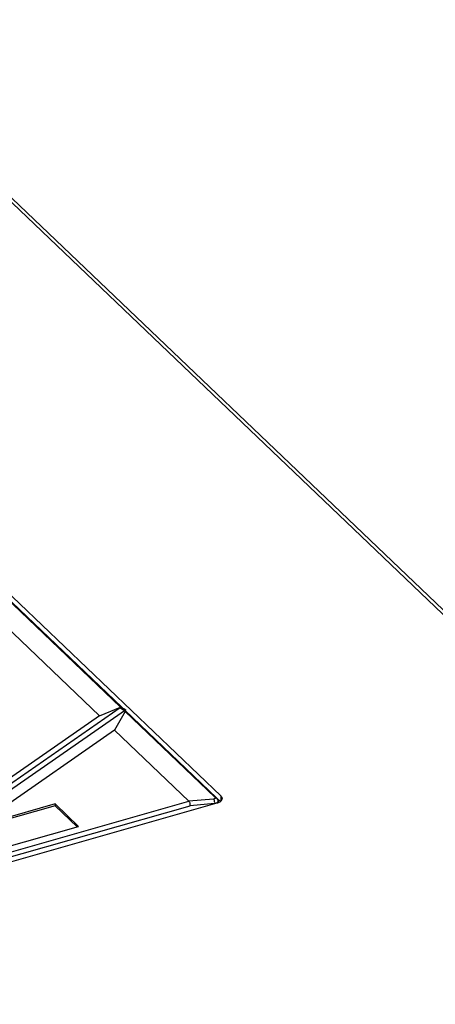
# Model space of a CAD drawing. Header units: millimetres. Extents: x 1117 to 38156, y -1945 to 7303.
# Tile 300 of 656: x 9715 to 9775, y 1395 to 1537. Entities that reach past the tile are written whole.
import ezdxf

# ---------------------------------------------------------------- set-up
doc = ezdxf.new("R2010")
doc.units = ezdxf.units.MM

msp = doc.modelspace()

# ---------------------------------------------------------------- linework, layer by layer
at = {"color": 7, "linetype": 'Continuous'}
for p, q in [((9685.667, 1537.271), (9986.241, 1250.595)), ((9686.48, 1537.12), (9987.054, 1250.444)), ((9661.542, 1503.237), (9743.76, 1424.821)), ((9726.185, 1436.417), (9705.64, 1456.012)), ((9709.632, 1456.37), (9729.224, 1437.684)), ((9709.886, 1456.291), (9729.422, 1437.658)), ((9726.185, 1436.417), (9708.801, 1424.347)), ((9729.194, 1437.588), (9708.848, 1423.461)), ((9729.957, 1437.237), (9709.521, 1423.048)), ((9726.185, 1436.417), (9729.224, 1437.684)), ((9729.894, 1437.045), (9728.368, 1434.334)), ((9729.514, 1437.545), (9729.427, 1437.607)), ((9729.468, 1437.591), (9729.52, 1437.541)), ((9729.687, 1437.436), (9729.514, 1437.545)), ((9729.848, 1437.354), (9729.687, 1437.436)), ((9729.848, 1437.354), (9729.925, 1437.321)), ((9729.894, 1437.045), (9742.905, 1424.635)), ((9743.159, 1424.556), (9729.902, 1437.199)), ((9729.925, 1437.321), (9729.979, 1437.298)), ((9728.368, 1434.334), (9711.554, 1422.66)), ((9739.149, 1424.052), (9728.368, 1434.334)), ((9743.183, 1423.751), (9684.707, 1407.138)), ((9687.655, 1409.424), (9739.149, 1424.052)), ((9719.74, 1423.657), (9698.794, 1417.706)), ((9719.74, 1423.657), (9719.737, 1423.402)), ((9723.156, 1420.399), (9719.74, 1423.657)), ((9742.712, 1424.364), (9739.149, 1424.052)), ((9742.864, 1423.698), (9739.343, 1423.39)), ((9742.864, 1423.66), (9742.864, 1423.698)), ((9743.241, 1424.454), (9743.707, 1424.01)), ((9743.38, 1423.821), (9743.377, 1424.084)), ((9743.76, 1424.821), (9743.749, 1424.044)), ((9687.936, 1408.786), (9739.343, 1423.39)), ((9719.737, 1423.402), (9698.999, 1417.511)), ((9722.947, 1420.34), (9719.737, 1423.402)), ((9702.209, 1414.449), (9723.156, 1420.399))]:
    msp.add_line(p, q, dxfattribs=at)
msp.add_lwpolyline([(9743.377, 1424.084), (9743.375, 1424.122), (9743.327, 1424.318), (9743.212, 1424.5), (9743.159, 1424.556)], dxfattribs=at)
for centre, radius, start, end in [((9729.335, 1437.483), 0.155, 53.2997, 63.659), ((9729.172, 1437.438), 0.334, 27.43304, 28.8241), ((9729.189, 1437.447), 0.315, 24.31339, 27.44616), ((9730.382, 1439.006), 1.836, 244.07267, 246.38152), ((9730.1, 1438.28), 1.056, 252.0582, 253.98487), ((9730.073, 1438.184), 0.957, 253.98258, 256.13326)]:
    msp.add_arc(centre, radius, start, end, dxfattribs=at)
msp.add_ellipse((9729.038, 1437.333), major_axis=(0.866, -0.264), ratio=0.3595942, start_param=-0.0789066, end_param=0.3406617, dxfattribs=at)
for points, knots in [([(9729.194, 1437.588), (9729.226, 1437.61), (9729.294, 1437.645), (9729.373, 1437.637), (9729.403, 1437.622)], [0, 0, 0, 0, 0.5418881, 1, 1, 1, 1]), ([(9729.194, 1437.588), (9729.223, 1437.567), (9729.347, 1437.482), (9729.477, 1437.405), (9729.579, 1437.355)], [0, 0, 0, 0, 0.2403459, 1, 1, 1, 1]), ([(9729.224, 1437.684), (9729.248, 1437.694), (9729.297, 1437.707), (9729.348, 1437.7), (9729.37, 1437.692)], [0, 0, 0, 0, 0.5229549, 1, 1, 1, 1]), ([(9729.37, 1437.692), (9729.385, 1437.686), (9729.403, 1437.675), (9729.418, 1437.661), (9729.422, 1437.658)], [0, 0, 0, 0, 0.7414927, 1, 1, 1, 1]), ([(9729.422, 1437.658), (9729.426, 1437.654), (9729.442, 1437.636), (9729.456, 1437.615), (9729.465, 1437.599)], [0, 0, 0, 0, 0.2376048, 1, 1, 1, 1]), ([(9729.647, 1437.324), (9729.657, 1437.32), (9729.699, 1437.302), (9729.742, 1437.286), (9729.775, 1437.275)], [0, 0, 0, 0, 0.2443772, 1, 1, 1, 1]), ([(9729.957, 1437.237), (9729.965, 1437.243), (9729.978, 1437.253), (9729.993, 1437.269), (9729.998, 1437.291), (9729.985, 1437.296), (9729.979, 1437.298)], [0, 0, 0, 0, 0.3380636, 0.5977962, 0.7819493, 1, 1, 1, 1]), ([(9739.343, 1423.39), (9739.35, 1423.451), (9739.348, 1423.577), (9739.312, 1423.761), (9739.248, 1423.924), (9739.185, 1424.018), (9739.149, 1424.052)], [0, 0, 0, 0, 0.2589651, 0.5321045, 0.7881231, 1, 1, 1, 1]), ([(9742.905, 1424.635), (9742.92, 1424.621), (9742.945, 1424.593), (9742.968, 1424.546), (9742.97, 1424.498), (9742.95, 1424.455), (9742.911, 1424.42), (9742.832, 1424.381), (9742.762, 1424.369), (9742.712, 1424.364)], [0, 0, 0, 0, 0.1325159, 0.2426984, 0.3382048, 0.4334386, 0.5422754, 0.6724312, 1, 1, 1, 1]), ([(9742.864, 1423.698), (9742.876, 1423.759), (9742.885, 1423.886), (9742.862, 1424.072), (9742.808, 1424.237), (9742.747, 1424.33), (9742.712, 1424.364)], [0, 0, 0, 0, 0.2636209, 0.5368939, 0.7902182, 1, 1, 1, 1]), ([(9743.111, 1423.774), (9743.092, 1423.765), (9743.012, 1423.733), (9742.929, 1423.711), (9742.864, 1423.698)], [0, 0, 0, 0, 0.2335128, 1, 1, 1, 1]), ([(9743.159, 1424.556), (9743.127, 1424.586), (9743.045, 1424.633), (9742.952, 1424.64), (9742.905, 1424.635)], [0, 0, 0, 0, 0.4797388, 1, 1, 1, 1]), ([(9743.285, 1423.886), (9743.274, 1423.875), (9743.221, 1423.83), (9743.16, 1423.795), (9743.111, 1423.774)], [0, 0, 0, 0, 0.2277456, 1, 1, 1, 1]), ([(9743.713, 1424.008), (9743.679, 1423.98), (9743.517, 1423.866), (9743.33, 1423.792), (9743.183, 1423.751)], [0, 0, 0, 0, 0.2249037, 1, 1, 1, 1]), ([(9743.377, 1424.084), (9743.377, 1424.049), (9743.36, 1423.974), (9743.313, 1423.913), (9743.285, 1423.886)], [0, 0, 0, 0, 0.4738436, 1, 1, 1, 1]), ([(9743.951, 1424.427), (9743.95, 1424.351), (9743.899, 1424.186), (9743.782, 1424.064), (9743.713, 1424.008)], [0, 0, 0, 0, 0.4610071, 1, 1, 1, 1]), ([(9743.76, 1424.821), (9743.818, 1424.766), (9743.914, 1424.647), (9743.952, 1424.496), (9743.951, 1424.427)], [0, 0, 0, 0, 0.534239, 1, 1, 1, 1])]:
    msp.add_open_spline(points, degree=3, knots=knots, dxfattribs=at)
for points in [[(9729.843, 1437.255), (9729.861, 1437.251), (9729.879, 1437.247), (9729.897, 1437.244)], [(9729.897, 1437.244), (9729.917, 1437.241), (9729.937, 1437.238), (9729.957, 1437.237)]]:
    msp.add_open_spline(points, degree=3, dxfattribs=at)

doc.saveas('drawing.dxf')
